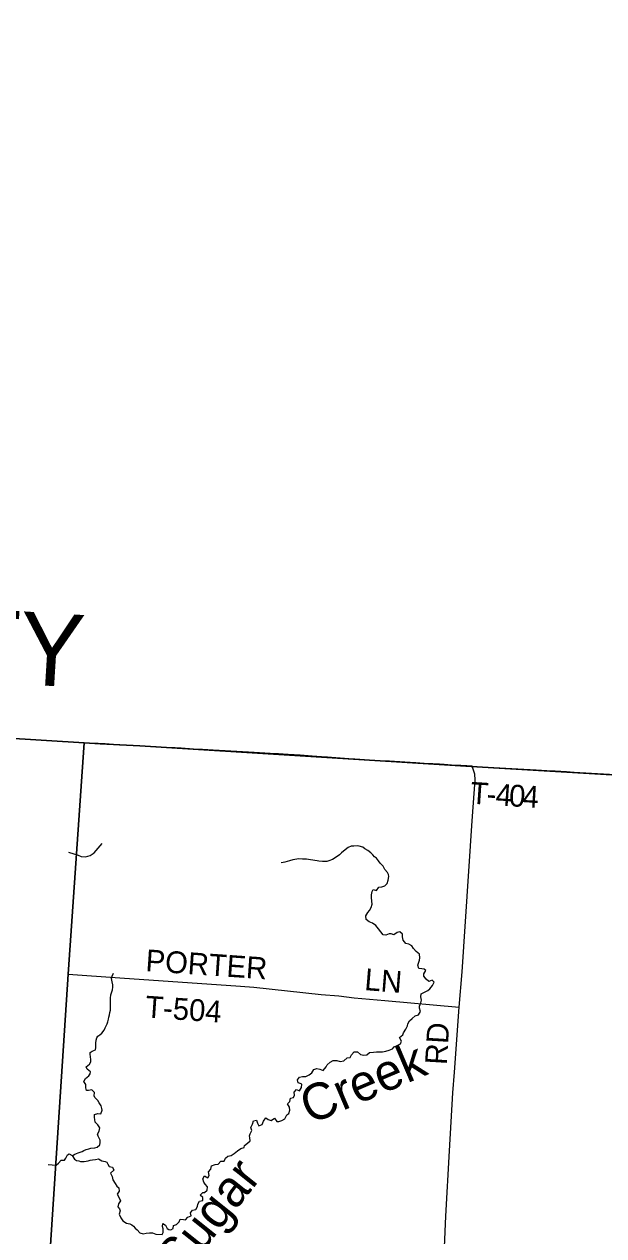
# Model space of a CAD drawing. Extents: x 1759416 to 2214760, y 252598 to 1116833.
# Drawn here: x 1899404 to 1907368, y 849133 to 865784 of the extents above; entities that cross this region are included whole.
import ezdxf

# ---------------------------------------------------------------- set-up
doc = ezdxf.new("R2010")
doc.units = 0
for name, color, linetype in [('GM_X_Adjacent_County', 7, 'Continuous'), ('GM_X_Adjacent_County_Text', 7, 'Continuous'), ('GM_X_County', 7, 'Continuous'), ('GM_X_County_Road', 7, 'Continuous'), ('GM_X_County_Road_Text', 7, 'Continuous'), ('GM_X_Minor_River', 7, 'Continuous'), ('GM_X_Minor_River_Text', 7, 'Continuous'), ('GM_X_Township', 7, 'Continuous'), ('GM_X_Township_Road', 7, 'Continuous'), ('GM_X_Township_Road_Text', 7, 'Continuous')]:
    doc.layers.add(name, color=color, linetype=linetype)

msp = doc.modelspace()

# ---------------------------------------------------------------- linework, layer by layer
at = {"layer": 'GM_X_Adjacent_County'}
for points in [[(1928849, 873883), (1928341, 865325), (1928314, 865105), (1928189, 862861), (1927988, 859624), (1927907, 858279), (1927777, 856135), (1927658, 854184), (1924873, 854361), (1922111, 854537), (1916549, 854893), (1915609, 854967), (1909640, 855342), (1905546, 855583), (1900992, 855867), (1900447, 855895), (1900228, 855908), (1896895, 856116), (1891937, 856405), (1891588, 856432), (1890695, 856480), (1886895, 856734), (1882352, 856998)], [(1882352, 856998), (1886895, 856734), (1890695, 856480), (1891588, 856432), (1891937, 856405), (1896895, 856116), (1900228, 855908), (1900008, 852727), (1899571, 846055), (1899210, 840637), (1899208, 840537), (1899202, 840435), (1898887, 835373), (1898754, 833509), (1898698, 832056), (1898677, 832037), (1898625, 831088), (1898557, 830092), (1898513, 829466), (1898352, 826597), (1898155, 823638), (1898045, 821739), (1897825, 818330)]]:
    msp.add_lwpolyline(points, dxfattribs=at)
at = {"layer": 'GM_X_County'}
msp.add_lwpolyline([(1899571, 846055), (1900008, 852727), (1900228, 855908), (1900447, 855895), (1900992, 855867), (1905546, 855583), (1909640, 855342), (1915609, 854967), (1916549, 854893), (1922111, 854537), (1924873, 854361)], dxfattribs=at)
at = {"layer": 'GM_X_County_Road'}
for points in [[(1905558, 855587), (1905488, 855590), (1905405, 855595), (1905275, 855603), (1905174, 855610), (1905109, 855614), (1905019, 855619), (1904900, 855626), (1904787, 855633), (1904635, 855643), (1904422, 855654), (1904291, 855661), (1904151, 855671), (1903948, 855683), (1903866, 855689), (1903686, 855702), (1903572, 855710), (1903490, 855716), (1903359, 855726), (1903195, 855737), (1903029, 855748), (1902899, 855755), (1902784, 855762), (1902566, 855776), (1902166, 855796), (1902001, 855805), (1901855, 855815), (1901730, 855823), (1901559, 855834), (1901477, 855838), (1901412, 855841), (1901216, 855852), (1901117, 855858), (1900987, 855865), (1900873, 855872), (1900792, 855875), (1900711, 855878), (1900679, 855880), (1900516, 855892), (1900418, 855898), (1900186, 855910)], [(1905379, 852275), (1905422, 852759), (1905559, 854836), (1905601, 855400), (1905596, 855476), (1905581, 855518), (1905558, 855587)], [(1905183, 845665), (1905178, 845958), (1905167, 846621), (1905152, 847531), (1905145, 847821), (1905147, 847913), (1905175, 848043), (1905194, 848151), (1905211, 848233), (1905198, 848394), (1905175, 848699), (1905173, 848835), (1905180, 848979), (1905196, 849402), (1905249, 850301), (1905293, 851096), (1905318, 851380), (1905379, 852275)]]:
    msp.add_lwpolyline(points, dxfattribs=at)
at = {"layer": 'GM_X_Minor_River'}
for points in [[(1900013, 854405), (1900143, 854362), (1900187, 854346), (1900244, 854342), (1900310, 854360), (1900366, 854398), (1900474, 854526)], [(1904906, 852481), (1904950, 852503), (1904976, 852525), (1905014, 852571), (1905036, 852621), (1905008, 852647), (1904964, 852627), (1904929, 852659), (1904897, 852699), (1904897, 852733), (1904925, 852781), (1904899, 852799), (1904869, 852804), (1904829, 852806), (1904815, 852852), (1904829, 852894), (1904837, 852920), (1904841, 852952), (1904834, 853002), (1904792, 853040), (1904754, 853080), (1904730, 853120), (1904688, 853139), (1904646, 853151), (1904613, 853195), (1904603, 853243), (1904601, 853279), (1904567, 853311), (1904527, 853303), (1904485, 853267), (1904445, 853281), (1904419, 853283), (1904375, 853265), (1904335, 853268), (1904272, 853352), (1904234, 853398), (1904192, 853428), (1904146, 853448), (1904102, 853480), (1904098, 853530), (1904124, 853574), (1904147, 853602), (1904173, 853645), (1904187, 853691), (1904175, 853779), (1904175, 853821), (1904187, 853867), (1904201, 853893), (1904247, 853879), (1904277, 853923), (1904317, 853931), (1904361, 853941), (1904393, 853975), (1904407, 854021), (1904413, 854069), (1904409, 854099), (1904395, 854127), (1904359, 854169), (1904336, 854211), (1904296, 854255), (1904272, 854287), (1904244, 854324), (1904218, 854342), (1904194, 854368), (1904166, 854394), (1904127, 854426), (1904085, 854452), (1904055, 854472), (1904007, 854490), (1903981, 854492), (1903935, 854490), (1903899, 854489), (1903855, 854469), (1903813, 854439), (1903765, 854395), (1903735, 854367), (1903689, 854335), (1903639, 854303), (1903589, 854285), (1903561, 854279), (1903535, 854277), (1903502, 854275), (1903454, 854283), (1903428, 854287), (1903398, 854293), (1903372, 854297), (1903338, 854301), (1903310, 854306), (1903284, 854310), (1903226, 854310), (1903174, 854312), (1903148, 854310), (1903096, 854302), (1903048, 854288), (1903015, 854276), (1902987, 854268), (1902961, 854262), (1902935, 854258)], [(1900064, 850231), (1900097, 850254), (1900147, 850274), (1900198, 850293), (1900224, 850305), (1900256, 850321), (1900290, 850329), (1900320, 850337), (1900376, 850343), (1900408, 850349), (1900444, 850383), (1900448, 850413), (1900448, 850447), (1900434, 850473), (1900421, 850501), (1900411, 850529), (1900433, 850573), (1900441, 850617), (1900413, 850660), (1900377, 850694), (1900373, 850732), (1900371, 850758), (1900371, 850802), (1900415, 850812), (1900455, 850808), (1900475, 850858), (1900471, 850884), (1900461, 850918), (1900432, 850962), (1900414, 850994), (1900374, 851032), (1900366, 851058), (1900370, 851104), (1900334, 851141), (1900286, 851129), (1900258, 851129), (1900252, 851167), (1900249, 851213), (1900221, 851253), (1900245, 851295), (1900291, 851331), (1900311, 851357), (1900315, 851385), (1900269, 851421), (1900255, 851457), (1900299, 851493), (1900319, 851523), (1900321, 851551), (1900313, 851597), (1900310, 851625), (1900312, 851654), (1900338, 851669), (1900382, 851687), (1900388, 851719), (1900388, 851780), (1900392, 851820), (1900400, 851852), (1900416, 851878), (1900442, 851896), (1900470, 851918), (1900504, 851958), (1900516, 851990), (1900542, 852044), (1900552, 852072), (1900560, 852108), (1900568, 852140), (1900576, 852170), (1900582, 852202), (1900588, 852232), (1900591, 852260), (1900591, 852304), (1900589, 852352), (1900587, 852398), (1900595, 852444), (1900607, 852488), (1900617, 852514), (1900623, 852552), (1900621, 852580), (1900613, 852625), (1900605, 852671), (1900612, 852701), (1900630, 852741)], [(1902172, 850201), (1902202, 850229), (1902248, 850237), (1902288, 850263), (1902336, 850299), (1902380, 850333), (1902424, 850347), (1902432, 850373), (1902472, 850405), (1902510, 850439), (1902506, 850481), (1902500, 850507), (1902508, 850533), (1902530, 850579), (1902516, 850621), (1902541, 850669), (1902555, 850713), (1902597, 850723), (1902610, 850681), (1902630, 850645), (1902674, 850661), (1902690, 850709), (1902722, 850753), (1902754, 850733), (1902796, 850719), (1902844, 850748), (1902876, 850704), (1902902, 850706), (1902946, 850718), (1902986, 850742), (1903012, 850796), (1903040, 850812), (1903056, 850858), (1903050, 850902), (1903020, 850946), (1903056, 850978), (1903064, 851026), (1903106, 851034), (1903118, 851064), (1903114, 851106), (1903144, 851144), (1903188, 851124), (1903212, 851172), (1903221, 851218), (1903195, 851227), (1903169, 851233), (1903157, 851275), (1903185, 851313), (1903227, 851323), (1903273, 851321), (1903321, 851344), (1903357, 851372), (1903383, 851418), (1903423, 851430), (1903467, 851424), (1903510, 851406), (1903552, 851456), (1903566, 851484), (1903606, 851520), (1903650, 851542), (1903698, 851544), (1903744, 851528), (1903798, 851536), (1903840, 851578), (1903884, 851582), (1903902, 851622), (1903940, 851660), (1903982, 851660), (1904024, 851623), (1904070, 851617), (1904112, 851619), (1904150, 851653), (1904202, 851657), (1904247, 851659), (1904299, 851659), (1904327, 851661), (1904373, 851671), (1904421, 851683), (1904465, 851703), (1904487, 851731), (1904527, 851748), (1904573, 851772), (1904587, 851810), (1904563, 851857), (1904607, 851895), (1904617, 851923), (1904649, 851973), (1904671, 852019), (1904676, 852047), (1904700, 852089), (1904736, 852119), (1904778, 852157), (1904822, 852169), (1904850, 852217), (1904838, 852263), (1904836, 852289), (1904856, 852333), (1904864, 852373), (1904852, 852417), (1904860, 852459), (1904906, 852481)], [(1899733, 850112), (1899841, 850104), (1899875, 850132), (1899911, 850172), (1899955, 850172), (1899977, 850200), (1899997, 850248), (1900023, 850260), (1900061, 850236), (1900096, 850185), (1900124, 850169), (1900152, 850163), (1900178, 850155), (1900228, 850155), (1900254, 850157), (1900282, 850165), (1900308, 850173), (1900342, 850179), (1900384, 850183), (1900426, 850189), (1900472, 850161), (1900515, 850153), (1900541, 850146), (1900551, 850118), (1900571, 850084), (1900615, 850078), (1900633, 850034), (1900589, 849992), (1900613, 849948), (1900621, 849902), (1900654, 849854), (1900676, 849814), (1900702, 849793), (1900710, 849745), (1900682, 849705), (1900706, 849663), (1900726, 849613), (1900700, 849573), (1900692, 849529), (1900713, 849503), (1900723, 849475), (1900707, 849429), (1900731, 849381), (1900759, 849339), (1900807, 849306), (1900855, 849296), (1900881, 849284), (1900906, 849266), (1900928, 849240), (1900954, 849214), (1900994, 849176), (1901038, 849158), (1901080, 849168), (1901124, 849175), (1901168, 849173), (1901214, 849155), (1901301, 849151), (1901313, 849179), (1901312, 849231), (1901302, 849259), (1901308, 849301), (1901346, 849279), (1901367, 849235), (1901393, 849219), (1901419, 849213), (1901451, 849235), (1901455, 849275), (1901497, 849289), (1901531, 849323), (1901547, 849363), (1901593, 849355), (1901619, 849353), (1901651, 849387), (1901697, 849409), (1901691, 849449), (1901715, 849487), (1901763, 849495), (1901787, 849535), (1901791, 849567), (1901813, 849607), (1901857, 849617), (1901859, 849659), (1901822, 849693), (1901856, 849727), (1901882, 849729), (1901918, 849761), (1901922, 849807), (1901890, 849843), (1901874, 849869), (1901858, 849917), (1901882, 849955), (1901926, 849931), (1901946, 849963), (1901938, 850011), (1901970, 850049), (1901978, 850093), (1902026, 850111), (1902070, 850117), (1902104, 850159), (1902150, 850157), (1902172, 850201)]]:
    msp.add_lwpolyline(points, dxfattribs=at)
at = {"layer": 'GM_X_Township'}
msp.add_lwpolyline([(1899571, 846055), (1900008, 852727), (1900228, 855908), (1900447, 855895), (1900992, 855867), (1905546, 855583), (1909640, 855342), (1915609, 854967), (1916549, 854893), (1922111, 854537), (1924873, 854361)], dxfattribs=at)
at = {"layer": 'GM_X_Township_Road'}
for points in [[(1905558, 855587), (1905695, 855578), (1905859, 855569), (1906104, 855555), (1906437, 855537), (1906585, 855530), (1906699, 855525), (1906856, 855514), (1906960, 855507), (1907282, 855488), (1907610, 855470), (1907839, 855457), (1908019, 855447), (1908182, 855436), (1908297, 855429), (1908559, 855411), (1908689, 855403), (1908804, 855396), (1908984, 855385), (1909229, 855370), (1909474, 855353), (1909637, 855341), (1909654, 855341)], [(1900008, 852727), (1900718, 852677), (1902374, 852563)], [(1902374, 852563), (1902560, 852550), (1903486, 852451), (1903726, 852429), (1903937, 852403), (1904361, 852369), (1905379, 852275)]]:
    msp.add_lwpolyline(points, dxfattribs=at)

# ---------------------------------------------------------------- texts
at = {"layer": 'GM_X_Adjacent_County_Text'}
msp.add_text('MORROW COUNTY', height=1000, rotation=356.5133, dxfattribs=at).set_placement((1887816, 857418))
at = {"layer": 'GM_X_County_Road_Text'}
msp.add_text('RD', height=300, rotation=86.5467, dxfattribs=at).set_placement((1905211, 851477))
at = {"layer": 'GM_X_Minor_River_Text'}
for s, rotation, p in [('Creek', 23.0668, (1903332, 850659)), ('Sugar', 51.3492, (1901563, 848546))]:
    msp.add_text(s, height=500, rotation=rotation, dxfattribs=at).set_placement(p)
at = {"layer": 'GM_X_Township_Road_Text'}
for s, rotation, p in [('T', 356.2646, (1905528, 855073)), ('4', 356.2865, (1905875, 855050)), ('0', 356.3314, (1906059, 855038)), ('-', 356.2581, (1905752, 855058)), ('4', 356.5851, (1906245, 855026)), ('PORTER', 356.0892, (1901065, 852771)), ('LN', 355.3643, (1904072, 852511)), ('T-504', 356.0741, (1901060, 852134))]:
    msp.add_text(s, height=300, rotation=rotation, dxfattribs=at).set_placement(p)

doc.saveas('drawing.dxf')
